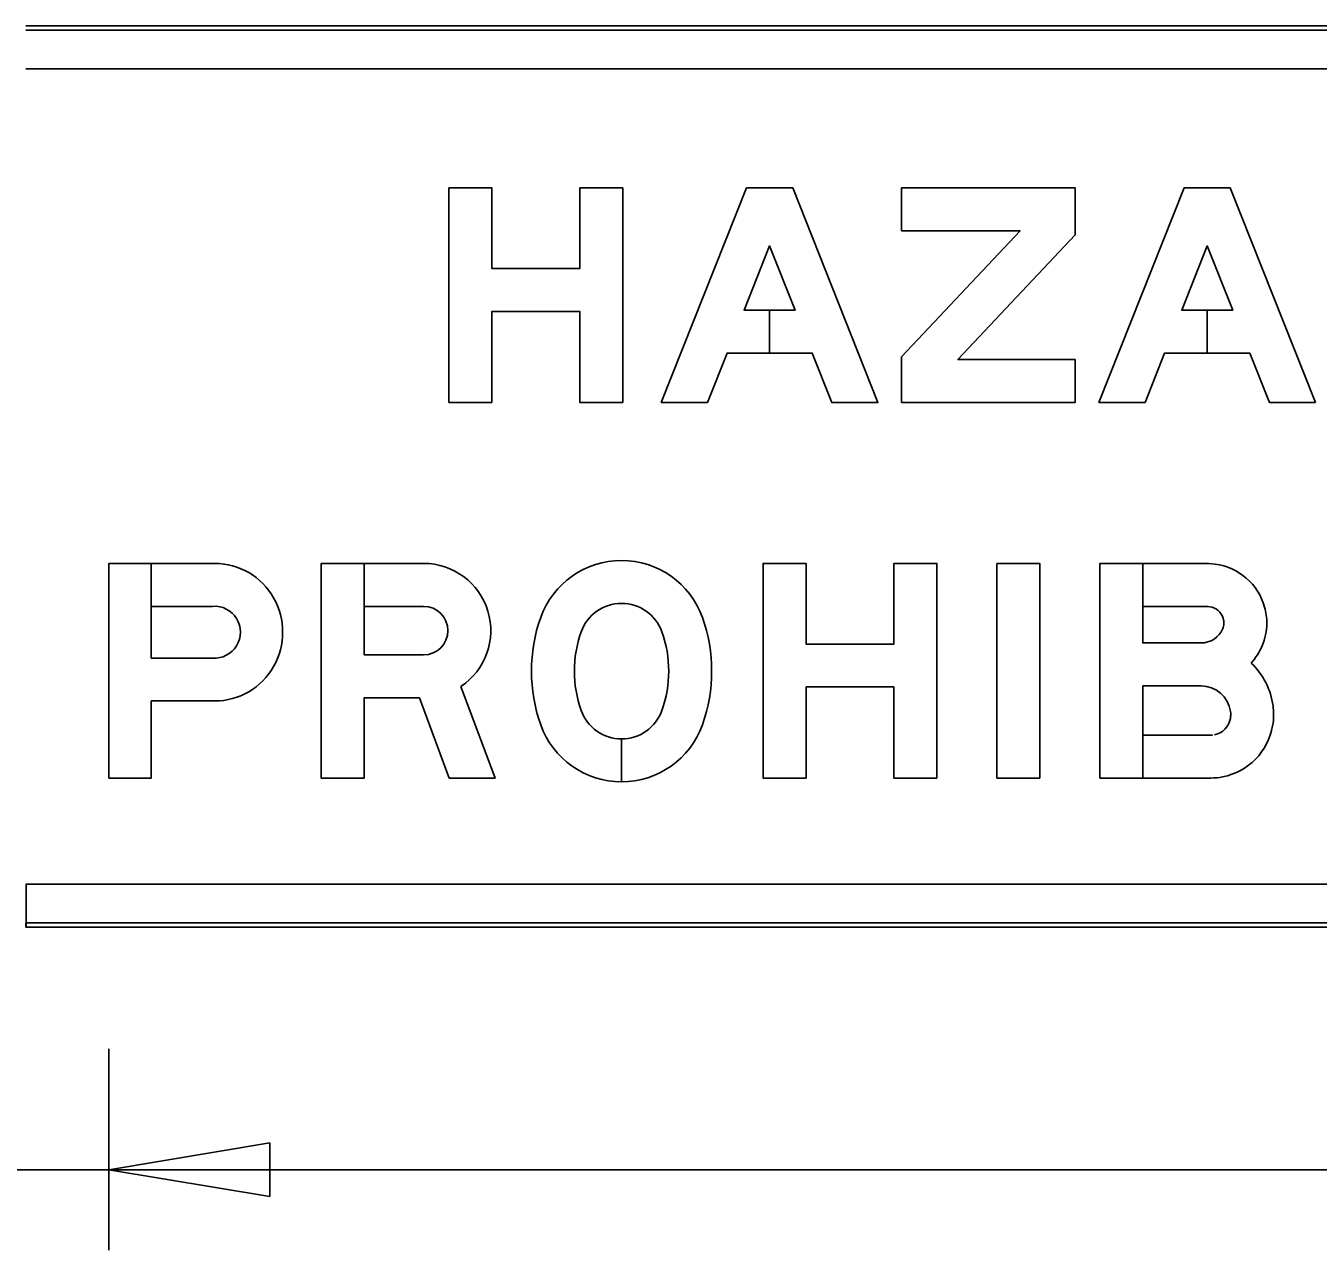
# Model space of a CAD drawing. Extents: x 1806251 to 1809821, y 414895 to 422886.
# Drawn here: x 1809676.666 to 1809677.268, y 415392.02 to 415392.591 of the extents above; entities that cross this region are included whole.
import ezdxf

# ---------------------------------------------------------------- set-up
doc = ezdxf.new("R2010")
doc.units = 0
for name, color, linetype in [('GSBWFILL', 7, 'Continuous'), ('GSCOLORFILL', 7, 'Continuous'), ('GSDIMS', 7, 'Continuous'), ('GSOUTLINE', 7, 'Continuous')]:
    doc.layers.add(name, color=color, linetype=linetype)

msp = doc.modelspace()

# ---------------------------------------------------------------- linework, layer by layer
at = {"layer": 'GSBWFILL'}
for p, q in [((1809678.5255, 415392.5905), (1809676.6655, 415392.5905)), ((1809676.6655, 415392.5705), (1809678.5255, 415392.5705)), ((1809677.15476, 415392.515), (1809677.15476, 415392.515)), ((1809676.94324, 415392.23825), (1809676.94324, 415392.25825)), ((1809676.94324, 415392.25825), (1809676.94324, 415392.23825)), ((1809678.5255, 415392.1905), (1809676.6657, 415392.1905)), ((1809676.6657, 415392.1905), (1809676.6657, 415392.1705)), ((1809676.6657, 415392.1705), (1809678.5255, 415392.1705))]:
    msp.add_line(p, q, dxfattribs=at)
for points in [[(1809676.94376, 415392.415), (1809676.92376, 415392.415), (1809676.92376, 415392.45742), (1809676.88276, 415392.45742), (1809676.88276, 415392.415), (1809676.86276, 415392.415), (1809676.86276, 415392.515), (1809676.88276, 415392.515), (1809676.88276, 415392.47742), (1809676.92376, 415392.47742), (1809676.92376, 415392.515), (1809676.94376, 415392.515)], [(1809677.01226, 415392.458), (1809677.01226, 415392.438), (1809676.99242, 415392.438), (1809676.98328, 415392.415), (1809676.96176, 415392.415), (1809677.0015, 415392.515), (1809677.02302, 415392.515), (1809677.06276, 415392.415), (1809677.04124, 415392.415), (1809677.0321, 415392.438), (1809677.01227, 415392.438), (1809677.01227, 415392.458), (1809677.02415, 415392.458), (1809677.01226, 415392.48792), (1809677.00037, 415392.458)], [(1809677.07376, 415392.415), (1809677.15476, 415392.415), (1809677.15476, 415392.435), (1809677.10003, 415392.435), (1809677.10003, 415392.435), (1809677.15476, 415392.49312), (1809677.15476, 415392.515), (1809677.07376, 415392.515), (1809677.07376, 415392.495), (1809677.12906, 415392.495), (1809677.07376, 415392.43628)], [(1809677.21626, 415392.458), (1809677.21626, 415392.438), (1809677.19642, 415392.438), (1809677.18728, 415392.415), (1809677.16576, 415392.415), (1809677.2055, 415392.515), (1809677.22702, 415392.515), (1809677.26676, 415392.415), (1809677.24524, 415392.415), (1809677.2361, 415392.438), (1809677.21627, 415392.438), (1809677.21627, 415392.458), (1809677.22815, 415392.458), (1809677.21626, 415392.48792), (1809677.20437, 415392.458)], [(1809677.09024, 415392.24), (1809677.07024, 415392.24), (1809677.07024, 415392.28242), (1809677.02924, 415392.28242), (1809677.02924, 415392.24), (1809677.00924, 415392.24), (1809677.00924, 415392.34), (1809677.02924, 415392.34), (1809677.02924, 415392.30242), (1809677.07024, 415392.30242), (1809677.07024, 415392.34), (1809677.09024, 415392.34)], [(1809677.11824, 415392.34), (1809677.13824, 415392.34), (1809677.13824, 415392.24), (1809677.11824, 415392.24)]]:
    msp.add_lwpolyline(points, close=True, dxfattribs=at)
for points in [[(1809676.70424, 415392.34), (1809676.70424, 415392.24), (1809676.72395, 415392.24), (1809676.72395, 415392.27592), (1809676.75363, 415392.27592)], [(1809676.7526, 415392.29592), (1809676.72395, 415392.29592), (1809676.72395, 415392.34), (1809676.70424, 415392.34)], [(1809676.75363, 415392.34), (1809676.72396, 415392.34), (1809676.72396, 415392.32), (1809676.7526, 415392.32)], [(1809676.86837, 415392.28266), (1809676.88424, 415392.24), (1809676.8629, 415392.24), (1809676.84899, 415392.27738), (1809676.82324, 415392.27738), (1809676.82324, 415392.24), (1809676.80324, 415392.24), (1809676.80324, 415392.34), (1809676.82324, 415392.34), (1809676.82324, 415392.29738)], [(1809676.85095, 415392.32), (1809676.82324, 415392.32), (1809676.82324, 415392.34), (1809676.85095, 415392.34)], [(1809677.21339, 415392.28295), (1809677.18624, 415392.28295), (1809677.18624, 415392.24), (1809677.16624, 415392.24), (1809677.16624, 415392.34), (1809677.18624, 415392.34), (1809677.18624, 415392.30295), (1809677.21339, 415392.30295)], [(1809677.214, 415392.32), (1809677.18624, 415392.32), (1809677.18624, 415392.34), (1809677.214, 415392.34)], [(1809676.82324, 415392.29738), (1809676.85095, 415392.29738)], [(1809677.218, 415392.24), (1809677.18624, 415392.24), (1809677.18624, 415392.26), (1809677.218, 415392.26)]]:
    msp.add_lwpolyline(points, dxfattribs=at)
for centre, major_axis, ratio, start_param, end_param in [((1809676.75365, 415392.30796), (0, 0.03204), 0.985873, 3.140988, 6.28379), ((1809676.85095, 415392.30869), (0, 0.03131), 0.999998, 3.731228, 6.283185), ((1809676.94324, 415392.3014), (0, 0.04), 0.999998, 5.054583, 7.511788), ((1809677.214, 415392.29189), (0, 0.04811), 0.999998, 6.158944, 6.283185), ((1809677.21656, 415392.3124), (0, 0.02744), 0.999998, 4.980924, 6.158944), ((1809676.75361, 415392.30796), (0, 0.01208), 0.985873, 3.056611, 6.368167), ((1809676.85095, 415392.30869), (0, 0.01131), 0.999998, 3.141593, 6.283185), ((1809676.94324, 415392.3014), (0, 0.02), 0.999998, 5.054583, 7.511788), ((1809677.214, 415392.29189), (0, 0.02811), 0.999998, 6.158944, 6.283185), ((1809677.21656, 415392.3124), (0, 0.00744), 0.999998, 4.980924, 6.158944), ((1809677.21515, 415392.31201), (0, 0.02891), 0.999998, 4.712389, 4.980924), ((1809676.97573, 415392.28983), (0, 0.0745), 0.999998, 1.228603, 1.91299), ((1809676.91074, 415392.28983), (0, 0.0745), 0.999998, 4.370195, 5.054583), ((1809677.21515, 415392.31201), (0, 0.00891), 0.999998, 4.712389, 4.980924), ((1809676.97573, 415392.28983), (0, 0.0545), 0.999998, 1.228603, 1.91299), ((1809676.91074, 415392.28983), (0, 0.0545), 0.999998, 4.370195, 5.054583), ((1809677.21339, 415392.31403), (0, 0.01108), 0.999998, 3.141593, 4.302517), ((1809677.21805, 415392.31201), (0, 0.006), 0.999998, 4.302517, 4.712389), ((1809677.21805, 415392.31201), (0, 0.026), 0.999998, 4.302517, 4.712389), ((1809677.21339, 415392.31403), (0, 0.03108), 0.999998, 3.993826, 4.302517), ((1809677.21339, 415392.26907), (0, 0.03388), 0.999998, 4.848927, 5.520752), ((1809677.21339, 415392.26907), (0, 0.01388), 0.999998, 4.848927, 6.283185), ((1809676.94324, 415392.27825), (0, 0.02), 0.999998, 1.91299, 3.141593), ((1809676.94324, 415392.27825), (0, 0.02), 0.999998, 3.141843, 4.370195), ((1809677.2171, 415392.26958), (0, 0.03014), 0.999998, 4.712389, 4.848927), ((1809677.21781, 415392.26939), (0, 0.00941), 0.999998, 3.334454, 4.539563), ((1809677.21674, 415392.26958), (0, 0.0105), 0.999998, 4.539563, 4.712389), ((1809677.2171, 415392.26958), (0, 0.01014), 0.999998, 4.712389, 4.848927), ((1809677.21674, 415392.26958), (0, 0.0305), 0.999998, 4.539563, 4.712389), ((1809676.94324, 415392.27825), (0, 0.04), 0.999998, 1.91299, 3.141593), ((1809676.94324, 415392.27825), (0, 0.04), 0.999998, 3.141718, 4.370195), ((1809677.218, 415392.26838), (0, 0.00838), 0.999998, 3.141593, 3.334454), ((1809677.21781, 415392.26939), (0, 0.02941), 0.999998, 3.334454, 4.539563), ((1809677.218, 415392.26838), (0, 0.02838), 0.999998, 3.141593, 3.334454)]:
    msp.add_ellipse(centre, major_axis=major_axis, ratio=ratio, start_param=start_param, end_param=end_param, dxfattribs=at)
at = {"layer": 'GSCOLORFILL'}
for p, q in [((1809678.5255, 415392.5905), (1809676.6655, 415392.5905)), ((1809678.5255, 415392.5905), (1809676.6655, 415392.5905)), ((1809678.5255, 415392.5905), (1809676.6655, 415392.5905)), ((1809676.6655, 415392.5885), (1809678.5255, 415392.5885)), ((1809676.6655, 415392.5705), (1809678.5255, 415392.5705)), ((1809677.15476, 415392.515), (1809677.15476, 415392.515)), ((1809676.94324, 415392.23825), (1809676.94324, 415392.25825)), ((1809676.94324, 415392.25825), (1809676.94324, 415392.23825)), ((1809678.5255, 415392.1905), (1809676.6657, 415392.1905)), ((1809676.6657, 415392.1905), (1809676.6657, 415392.1705)), ((1809676.6655, 415392.1705), (1809678.5255, 415392.1705)), ((1809678.5255, 415392.1725), (1809676.66552, 415392.1725)), ((1809676.66552, 415392.1725), (1809676.66552, 415392.1705)), ((1809676.66552, 415392.1705), (1809678.5255, 415392.1705)), ((1809676.6657, 415392.1705), (1809678.5255, 415392.1705))]:
    msp.add_line(p, q, dxfattribs=at)
for points in [[(1809676.94376, 415392.415), (1809676.92376, 415392.415), (1809676.92376, 415392.45742), (1809676.88276, 415392.45742), (1809676.88276, 415392.415), (1809676.86276, 415392.415), (1809676.86276, 415392.515), (1809676.88276, 415392.515), (1809676.88276, 415392.47742), (1809676.92376, 415392.47742), (1809676.92376, 415392.515), (1809676.94376, 415392.515)], [(1809677.01226, 415392.458), (1809677.01226, 415392.438), (1809676.99242, 415392.438), (1809676.98328, 415392.415), (1809676.96176, 415392.415), (1809677.0015, 415392.515), (1809677.02302, 415392.515), (1809677.06276, 415392.415), (1809677.04124, 415392.415), (1809677.0321, 415392.438), (1809677.01227, 415392.438), (1809677.01227, 415392.458), (1809677.02415, 415392.458), (1809677.01226, 415392.48792), (1809677.00037, 415392.458)], [(1809677.07376, 415392.415), (1809677.15476, 415392.415), (1809677.15476, 415392.435), (1809677.10003, 415392.435), (1809677.10003, 415392.435), (1809677.15476, 415392.49312), (1809677.15476, 415392.515), (1809677.07376, 415392.515), (1809677.07376, 415392.495), (1809677.12906, 415392.495), (1809677.07376, 415392.43628)], [(1809677.21626, 415392.458), (1809677.21626, 415392.438), (1809677.19642, 415392.438), (1809677.18728, 415392.415), (1809677.16576, 415392.415), (1809677.2055, 415392.515), (1809677.22702, 415392.515), (1809677.26676, 415392.415), (1809677.24524, 415392.415), (1809677.2361, 415392.438), (1809677.21627, 415392.438), (1809677.21627, 415392.458), (1809677.22815, 415392.458), (1809677.21626, 415392.48792), (1809677.20437, 415392.458)], [(1809677.09024, 415392.24), (1809677.07024, 415392.24), (1809677.07024, 415392.28242), (1809677.02924, 415392.28242), (1809677.02924, 415392.24), (1809677.00924, 415392.24), (1809677.00924, 415392.34), (1809677.02924, 415392.34), (1809677.02924, 415392.30242), (1809677.07024, 415392.30242), (1809677.07024, 415392.34), (1809677.09024, 415392.34)], [(1809677.11824, 415392.34), (1809677.13824, 415392.34), (1809677.13824, 415392.24), (1809677.11824, 415392.24)]]:
    msp.add_lwpolyline(points, close=True, dxfattribs=at)
for points in [[(1809676.70424, 415392.34), (1809676.70424, 415392.24), (1809676.72395, 415392.24), (1809676.72395, 415392.27592), (1809676.75363, 415392.27592)], [(1809676.7526, 415392.29592), (1809676.72395, 415392.29592), (1809676.72395, 415392.34), (1809676.70424, 415392.34)], [(1809676.75363, 415392.34), (1809676.72396, 415392.34), (1809676.72396, 415392.32), (1809676.7526, 415392.32)], [(1809676.86837, 415392.28266), (1809676.88424, 415392.24), (1809676.8629, 415392.24), (1809676.84899, 415392.27738), (1809676.82324, 415392.27738), (1809676.82324, 415392.24), (1809676.80324, 415392.24), (1809676.80324, 415392.34), (1809676.82324, 415392.34), (1809676.82324, 415392.29738)], [(1809676.85095, 415392.32), (1809676.82324, 415392.32), (1809676.82324, 415392.34), (1809676.85095, 415392.34)], [(1809677.21339, 415392.28295), (1809677.18624, 415392.28295), (1809677.18624, 415392.24), (1809677.16624, 415392.24), (1809677.16624, 415392.34), (1809677.18624, 415392.34), (1809677.18624, 415392.30295), (1809677.21339, 415392.30295)], [(1809677.214, 415392.32), (1809677.18624, 415392.32), (1809677.18624, 415392.34), (1809677.214, 415392.34)], [(1809676.82324, 415392.29738), (1809676.85095, 415392.29738)], [(1809677.218, 415392.24), (1809677.18624, 415392.24), (1809677.18624, 415392.26), (1809677.218, 415392.26)]]:
    msp.add_lwpolyline(points, dxfattribs=at)
for centre, major_axis, ratio, start_param, end_param in [((1809676.75365, 415392.30796), (0, 0.03204), 0.985873, 3.140988, 6.28379), ((1809676.85095, 415392.30869), (0, 0.03131), 0.999998, 3.731228, 6.283185), ((1809676.94324, 415392.3014), (0, 0.04), 0.999998, 5.054583, 7.511788), ((1809677.214, 415392.29189), (0, 0.04811), 0.999998, 6.158944, 6.283185), ((1809677.21656, 415392.3124), (0, 0.02744), 0.999998, 4.980924, 6.158944), ((1809676.75361, 415392.30796), (0, 0.01208), 0.985873, 3.056611, 6.368167), ((1809676.85095, 415392.30869), (0, 0.01131), 0.999998, 3.141593, 6.283185), ((1809676.94324, 415392.3014), (0, 0.02), 0.999998, 5.054583, 7.511788), ((1809677.214, 415392.29189), (0, 0.02811), 0.999998, 6.158944, 6.283185), ((1809677.21656, 415392.3124), (0, 0.00744), 0.999998, 4.980924, 6.158944), ((1809677.21515, 415392.31201), (0, 0.02891), 0.999998, 4.712389, 4.980924), ((1809676.97573, 415392.28983), (0, 0.0745), 0.999998, 1.228603, 1.91299), ((1809676.91074, 415392.28983), (0, 0.0745), 0.999998, 4.370195, 5.054583), ((1809677.21515, 415392.31201), (0, 0.00891), 0.999998, 4.712389, 4.980924), ((1809676.97573, 415392.28983), (0, 0.0545), 0.999998, 1.228603, 1.91299), ((1809676.91074, 415392.28983), (0, 0.0545), 0.999998, 4.370195, 5.054583), ((1809677.21339, 415392.31403), (0, 0.01108), 0.999998, 3.141593, 4.302517), ((1809677.21805, 415392.31201), (0, 0.006), 0.999998, 4.302517, 4.712389), ((1809677.21805, 415392.31201), (0, 0.026), 0.999998, 4.302517, 4.712389), ((1809677.21339, 415392.31403), (0, 0.03108), 0.999998, 3.993826, 4.302517), ((1809677.21339, 415392.26907), (0, 0.03388), 0.999998, 4.848927, 5.520752), ((1809677.21339, 415392.26907), (0, 0.01388), 0.999998, 4.848927, 6.283185), ((1809676.94324, 415392.27825), (0, 0.02), 0.999998, 1.91299, 3.141593), ((1809676.94324, 415392.27825), (0, 0.02), 0.999998, 3.141843, 4.370195), ((1809677.2171, 415392.26958), (0, 0.03014), 0.999998, 4.712389, 4.848927), ((1809677.21781, 415392.26939), (0, 0.00941), 0.999998, 3.334454, 4.539563), ((1809677.21674, 415392.26958), (0, 0.0105), 0.999998, 4.539563, 4.712389), ((1809677.2171, 415392.26958), (0, 0.01014), 0.999998, 4.712389, 4.848927), ((1809677.21674, 415392.26958), (0, 0.0305), 0.999998, 4.539563, 4.712389), ((1809676.94324, 415392.27825), (0, 0.04), 0.999998, 1.91299, 3.141593), ((1809676.94324, 415392.27825), (0, 0.04), 0.999998, 3.141718, 4.370195), ((1809677.218, 415392.26838), (0, 0.00838), 0.999998, 3.141593, 3.334454), ((1809677.21781, 415392.26939), (0, 0.02941), 0.999998, 3.334454, 4.539563), ((1809677.218, 415392.26838), (0, 0.02838), 0.999998, 3.141593, 3.334454)]:
    msp.add_ellipse(centre, major_axis=major_axis, ratio=ratio, start_param=start_param, end_param=end_param, dxfattribs=at)
at = {"layer": 'GSDIMS'}
for p, q in [((1809676.70424, 415392.11375), (1809676.70424, 415392.02)), ((1809676.70424, 415392.11375), (1809676.70424, 415392.02)), ((1809676.605, 415392.0575), (1809676.70424, 415392.0575)), ((1809676.70424, 415392.0575), (1809678.487, 415392.0575))]:
    msp.add_line(p, q, dxfattribs=at)
msp.add_lwpolyline([(1809676.70424, 415392.0575), (1809676.77924, 415392.07), (1809676.77924, 415392.045)], close=True, dxfattribs=at)
at = {"layer": 'GSOUTLINE'}
for p, q in [((1809678.5255, 415392.5905), (1809676.6655, 415392.5905)), ((1809678.5255, 415392.5705), (1809676.6655, 415392.5705)), ((1809677.15476, 415392.515), (1809677.15476, 415392.515)), ((1809676.72395, 415392.29592), (1809676.7526, 415392.29592)), ((1809676.72395, 415392.27592), (1809676.75363, 415392.27592)), ((1809676.6655, 415392.1905), (1809678.5255, 415392.1905)), ((1809676.6655, 415392.1705), (1809678.5255, 415392.1705))]:
    msp.add_line(p, q, dxfattribs=at)
for points in [[(1809676.94376, 415392.415), (1809676.92376, 415392.415), (1809676.92376, 415392.45742), (1809676.88276, 415392.45742), (1809676.88276, 415392.415), (1809676.86276, 415392.415), (1809676.86276, 415392.515), (1809676.88276, 415392.515), (1809676.88276, 415392.47742), (1809676.92376, 415392.47742), (1809676.92376, 415392.515), (1809676.94376, 415392.515)], [(1809677.0321, 415392.438), (1809676.99242, 415392.438), (1809676.98328, 415392.415), (1809676.96176, 415392.415), (1809677.0015, 415392.515), (1809677.02302, 415392.515), (1809677.06276, 415392.415), (1809677.04124, 415392.415)], [(1809677.07376, 415392.415), (1809677.15476, 415392.415), (1809677.15476, 415392.435), (1809677.10003, 415392.435), (1809677.10003, 415392.435), (1809677.15476, 415392.49312), (1809677.15476, 415392.515), (1809677.07376, 415392.515), (1809677.07376, 415392.495), (1809677.12906, 415392.495), (1809677.07376, 415392.43628)], [(1809677.2361, 415392.438), (1809677.19642, 415392.438), (1809677.18728, 415392.415), (1809677.16576, 415392.415), (1809677.2055, 415392.515), (1809677.22702, 415392.515), (1809677.26676, 415392.415), (1809677.24524, 415392.415)], [(1809677.00037, 415392.458), (1809677.02415, 415392.458), (1809677.01226, 415392.48792)], [(1809677.20437, 415392.458), (1809677.22815, 415392.458), (1809677.21626, 415392.48792)], [(1809677.09024, 415392.24), (1809677.07024, 415392.24), (1809677.07024, 415392.28242), (1809677.02924, 415392.28242), (1809677.02924, 415392.24), (1809677.00924, 415392.24), (1809677.00924, 415392.34), (1809677.02924, 415392.34), (1809677.02924, 415392.30242), (1809677.07024, 415392.30242), (1809677.07024, 415392.34), (1809677.09024, 415392.34)], [(1809677.11824, 415392.34), (1809677.13824, 415392.34), (1809677.13824, 415392.24), (1809677.11824, 415392.24)]]:
    msp.add_lwpolyline(points, close=True, dxfattribs=at)
for points in [[(1809676.75363, 415392.34), (1809676.70424, 415392.34), (1809676.70424, 415392.24), (1809676.72395, 415392.24), (1809676.72395, 415392.27592)], [(1809676.86837, 415392.28266), (1809676.88424, 415392.24), (1809676.8629, 415392.24), (1809676.84899, 415392.27738), (1809676.82324, 415392.27738), (1809676.82324, 415392.24), (1809676.80324, 415392.24), (1809676.80324, 415392.34), (1809676.85095, 415392.34)], [(1809677.218, 415392.24), (1809677.16624, 415392.24), (1809677.16624, 415392.34), (1809677.214, 415392.34)], [(1809676.7526, 415392.32), (1809676.72395, 415392.32), (1809676.72395, 415392.29592)], [(1809676.85095, 415392.29738), (1809676.82324, 415392.29738), (1809676.82324, 415392.32), (1809676.85095, 415392.32)], [(1809677.214, 415392.32), (1809677.18624, 415392.32), (1809677.18624, 415392.30295), (1809677.21339, 415392.30295)], [(1809677.21339, 415392.28295), (1809677.18624, 415392.28295), (1809677.18624, 415392.26)], [(1809677.18624, 415392.26), (1809677.218, 415392.26)]]:
    msp.add_lwpolyline(points, dxfattribs=at)
for centre, major_axis, ratio, start_param, end_param in [((1809676.75365, 415392.30796), (0, 0.03204), 0.985873, 3.140988, 6.28379), ((1809676.85095, 415392.30869), (0, 0.03131), 0.999998, 3.731228, 6.283185), ((1809676.94324, 415392.3014), (0, 0.04), 0.999998, 5.054583, 7.511788), ((1809677.214, 415392.29189), (0, 0.04811), 0.999998, 6.158944, 6.283185), ((1809677.21656, 415392.3124), (0, 0.02744), 0.999998, 4.980924, 6.158944), ((1809676.75361, 415392.30796), (0, 0.01208), 0.985873, 3.056611, 6.368167), ((1809676.85095, 415392.30869), (0, 0.01131), 0.999998, 3.141593, 6.283185), ((1809676.94324, 415392.3014), (0, 0.02), 0.999998, 5.054583, 7.511788), ((1809677.214, 415392.29189), (0, 0.02811), 0.999998, 6.158944, 6.283185), ((1809677.21656, 415392.3124), (0, 0.00744), 0.999998, 4.980924, 6.158944), ((1809677.21515, 415392.31201), (0, 0.02891), 0.999998, 4.712389, 4.980924), ((1809676.97573, 415392.28983), (0, 0.0745), 0.999998, 1.228603, 1.91299), ((1809676.91074, 415392.28983), (0, 0.0745), 0.999998, 4.370195, 5.054583), ((1809677.21515, 415392.31201), (0, 0.00891), 0.999998, 4.712389, 4.980924), ((1809676.97573, 415392.28983), (0, 0.0545), 0.999998, 1.228603, 1.91299), ((1809676.91074, 415392.28983), (0, 0.0545), 0.999998, 4.370195, 5.054583), ((1809677.21339, 415392.31403), (0, 0.01108), 0.999998, 3.141593, 4.302517), ((1809677.21805, 415392.31201), (0, 0.006), 0.999998, 4.302517, 4.712389), ((1809677.21805, 415392.31201), (0, 0.026), 0.999998, 4.302517, 4.712389), ((1809677.21339, 415392.31403), (0, 0.03108), 0.999998, 3.993826, 4.302517), ((1809677.21339, 415392.26907), (0, 0.03388), 0.999998, 4.848927, 5.520752), ((1809677.21339, 415392.26907), (0, 0.01388), 0.999998, 4.848927, 6.283185), ((1809676.94324, 415392.27825), (0, 0.02), 0.999998, 1.91299, 4.370195), ((1809677.2171, 415392.26958), (0, 0.03014), 0.999998, 4.712389, 4.848927), ((1809677.21781, 415392.26939), (0, 0.00941), 0.999998, 3.334454, 4.539563), ((1809677.21674, 415392.26958), (0, 0.0105), 0.999998, 4.539563, 4.712389), ((1809677.2171, 415392.26958), (0, 0.01014), 0.999998, 4.712389, 4.848927), ((1809677.21674, 415392.26958), (0, 0.0305), 0.999998, 4.539563, 4.712389), ((1809676.94324, 415392.27825), (0, 0.04), 0.999998, 1.91299, 4.370195), ((1809677.218, 415392.26838), (0, 0.00838), 0.999998, 3.141593, 3.334454), ((1809677.21781, 415392.26939), (0, 0.02941), 0.999998, 3.334454, 4.539563), ((1809677.218, 415392.26838), (0, 0.02838), 0.999998, 3.141593, 3.334454)]:
    msp.add_ellipse(centre, major_axis=major_axis, ratio=ratio, start_param=start_param, end_param=end_param, dxfattribs=at)

doc.saveas('drawing.dxf')
